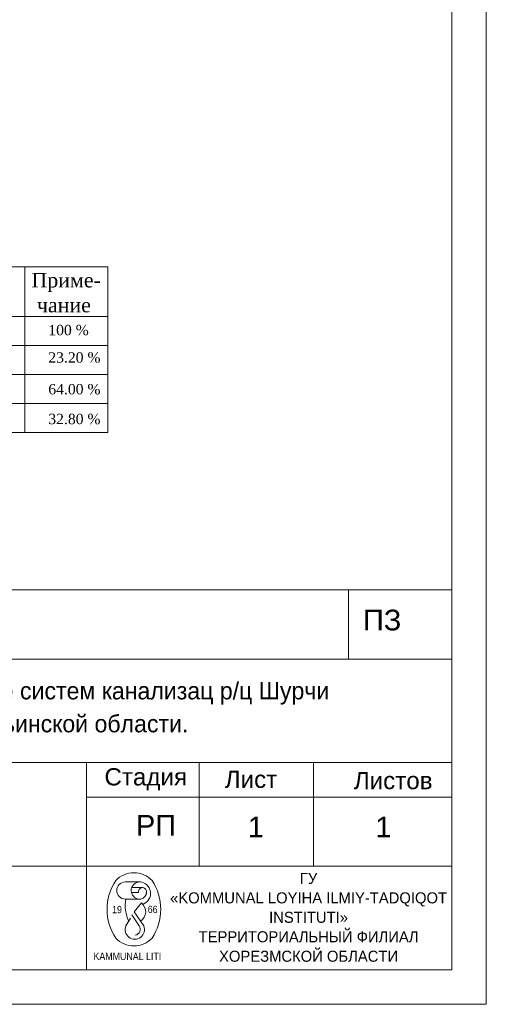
# Model space of a CAD drawing. Header units: millimetres. Extents: x 918404 to 1362154, y 4120617 to 4364104.
# Tile 387 of 649: x 1139920 to 1146669, y 4335586 to 4349845. Entities that reach past the tile are written whole.
import ezdxf

# ---------------------------------------------------------------- set-up
doc = ezdxf.new("R2010")
doc.units = ezdxf.units.MM
doc.header["$MEASUREMENT"] = 0
for name, color, linetype, lineweight in [('0_Ном._пера__7', 7, 'Continuous', 18), ('DIMS_Ном._пера__142', 142, 'Continuous', 18), ('Lines_Ном._пера__7', 7, 'Continuous', 18), ('Text blocks_Ном._пера__1_Ном._пера__7', 7, 'Continuous', 18), ('Text blocks_Ном._пера__7', 7, 'Continuous', 18), ('Элемент модели - Зона_Ном._пера__142', 142, 'Continuous', 18)]:
    doc.layers.add(name, color=color, linetype=linetype, lineweight=lineweight)
doc.styles.add('СГЕНЕРИР_СТИЛЬ_1', font='arial.ttf')
doc.styles.add('СГЕНЕРИР_СТИЛЬ_11', font='times.ttf')
doc.styles.add('СГЕНЕРИР_СТИЛЬ_12', font='txt')
doc.styles.add('СГЕНЕРИР_СТИЛЬ_13', font='txt')
doc.styles.add('СГЕНЕРИР_СТИЛЬ_17', font='times.ttf')
doc.styles.add('СГЕНЕРИР_СТИЛЬ_7', font='txt')

msp = doc.modelspace()

# ---------------------------------------------------------------- linework, layer by layer
at = {"layer": '0_Ном._пера__7', "linetype": 'Continuous'}
for p, q in [((1146669.4, 4335585.5), (1146669.4, 4364103.5)), ((1146169.4, 4336085.5), (1146169.4, 4363603.5)), ((1127669.4, 4341585.5), (1146169.4, 4341585.5)), ((1144678, 4340585.5), (1144678, 4341585.5)), ((1146169.4, 4341585.5), (1146169.4, 4336085.5)), ((1134169.4, 4340585.5), (1146167.5, 4340585.5)), ((1127669.4, 4339085.5), (1146169.4, 4339085.5)), ((1127669.4, 4339085.5), (1146169.4, 4339085.5)), ((1127669.4, 4339085.5), (1146169.4, 4339085.5)), ((1140884.7, 4339085.5), (1140884.7, 4336085.5)), ((1142516, 4339085.5), (1142516, 4337585.5)), ((1142516, 4339085.5), (1142516, 4337585.5)), ((1142516, 4339085.5), (1142516, 4337585.5)), ((1144169.4, 4339085.5), (1144169.4, 4337585.5)), ((1144169.4, 4339085.5), (1144169.4, 4337585.5)), ((1144169.4, 4339085.5), (1144169.4, 4337585.5)), ((1140884.7, 4338585.5), (1146169.4, 4338585.5)), ((1141169.4, 4338585.5), (1146169.4, 4338585.5)), ((1141169.4, 4338585.5), (1146169.4, 4338585.5)), ((1127669.4, 4337585.5), (1146169.4, 4337585.5)), ((1127669.4, 4337585.5), (1146169.4, 4337585.5)), ((1127669.4, 4337585.5), (1146169.4, 4337585.5)), ((1107908.4, 4336085.5), (1146169.4, 4336085.5)), ((1146169.4, 4336085.5), (1127669.4, 4336085.5)), ((1106408.4, 4335585.5), (1146669.4, 4335585.5))]:
    msp.add_line(p, q, dxfattribs=at)
at = {"layer": 'DIMS_Ном._пера__142', "linetype": 'Continuous'}
for p, q in [((1141443.6, 4337357.6), (1141665.1, 4337357.6)), ((1141535.2, 4337205.1), (1141638.2, 4337205.1)), ((1141539.9, 4337275.7), (1141701.7, 4337275.7)), ((1141672.5, 4337108.5), (1141443.6, 4337108.5)), ((1141680.2, 4337054.7), (1141577.9, 4336926.1)), ((1141541, 4336883.1), (1141649, 4336721.5)), ((1141577.9, 4336926.1), (1141713.9, 4336720.5)), ((1141455.6, 4336720.5), (1141522, 4336831.2))]:
    msp.add_line(p, q, dxfattribs=at)
for centre, radius, start, end in [((1141571.9, 4337131.4), 359.8, 43.12404, 136.87596), ((1141938.4, 4336961.1), 754.3, 146.50543, 213.49457), ((1141448.9, 4337233.1), 124.7, 92.45518, 267.54482), ((1141657.4, 4337232.4), 125.2, 100.59346, 261.89143), ((1141646.6, 4337191.6), 166.3, 290.31847, 86.426), ((1141205.5, 4336961.1), 754.3, 326.50543, 33.49457), ((1141636.5, 4337223.7), 120.7, 287.34234, 353.02649), ((1141962.7, 4337010), 515.9, 169.00242, 205.5846), ((1141577.9, 4336926.1), 164.3, 303.48617, 51.51242), ((1141584.8, 4336666.8), 139.9, 157.41423, 22.58577), ((1141574.6, 4336673.2), 88.7, 281.26005, 32.97288), ((1141571.9, 4336790.8), 359.8, 223.12404, 316.87596)]:
    msp.add_arc(centre, radius, start, end, dxfattribs=at)
msp.add_ellipse((1141697.2, 4337209.1), major_axis=(0, -66.8), ratio=0.8851371, start_param=0.8847406, end_param=4.7722671, dxfattribs=at)
at = {"layer": 'Lines_Ном._пера__7', "linetype": 'Continuous'}
for p, q in [((1132014.8, 4346267.4), (1141194.8, 4346267.4)), ((1139994.8, 4346267.4), (1139994.8, 4343867.4)), ((1141194.8, 4346267.4), (1141194.8, 4343867.4)), ((1132014.8, 4345547.4), (1141194.8, 4345547.4)), ((1132014.8, 4345127.4), (1141194.8, 4345127.4)), ((1132014.8, 4344707.4), (1141194.8, 4344707.4)), ((1132014.8, 4344287.4), (1141194.8, 4344287.4)), ((1132014.8, 4343867.4), (1141194.8, 4343867.4))]:
    msp.add_line(p, q, dxfattribs=at)

# ---------------------------------------------------------------- texts
at = {"layer": '0_Ном._пера__7', "linetype": 'Continuous', "attachment_point": 7, "style": 'СГЕНЕРИР_СТИЛЬ_1'}
for s, insert, char_height in [('{  ПЗ}', (1144652.8, 4340996), 300), ('{      Стадия}', (1140563.8, 4338682.5), 250), ('{        Лист }', (1142110.4, 4338715.5), 250), ('{        Листов }', (1143977.2, 4338697.4), 250), ('{    РП }', (1141136, 4338027.5), 300), ('{1}', (1143219, 4338004), 300), ('{1}', (1145064.9, 4338004), 300)]:
    msp.add_mtext(s, dxfattribs=dict(at, insert=insert, char_height=char_height))
at = {"layer": 'Text blocks_Ном._пера__1_Ном._пера__7', "linetype": 'Continuous', "attachment_point": 2}
for s, insert, char_height, width, line_spacing_factor, style in [('{Строительство Развитие систем канализац р/ц Шурчи\\PСурхандарьинской области.}', (1140169.4, 4340251.5), 250, 12000, 1.14449, 'СГЕНЕРИР_СТИЛЬ_7'), ('{ГУ\\P«KOMMUNAL LOYIHA ILMIY-TADQIQOT INSTITUTI»\\PТЕРРИТОРИАЛЬНЫЙ ФИЛИАЛ\\PХОРЕЗМСКОЙ ОБЛАСТИ}', (1144098.4, 4337488.9), 160, 4312.911, 1.056666, 'СГЕНЕРИР_СТИЛЬ_13')]:
    msp.add_mtext(s, dxfattribs=dict(at, insert=insert, char_height=char_height, width=width, line_spacing_factor=line_spacing_factor, style=style))
at = {"layer": 'Text blocks_Ном._пера__7', "linetype": 'Continuous', "insert": (1140089.9, 4346178), "char_height": 210, "attachment_point": 1, "line_spacing_factor": 1.031392, "style": 'СГЕНЕРИР_СТИЛЬ_17'}
msp.add_mtext('{Приме-\\P чание}', dxfattribs=at)
at = {"layer": 'Text blocks_Ном._пера__7', "linetype": 'Continuous', "char_height": 150, "attachment_point": 1, "style": 'СГЕНЕРИР_СТИЛЬ_11'}
for s, insert in [('{100 %}', (1140333.6, 4345425.1)), ('{23.20 %}', (1140333.6, 4345027.8)), ('{64.00 %}', (1140333.6, 4344568.7)), ('{32.80 %}', (1140333.6, 4344137.2))]:
    msp.add_mtext(s, dxfattribs=dict(at, insert=insert))
at = {"layer": 'Элемент модели - Зона_Ном._пера__142', "linetype": 'Continuous', "char_height": 106.25, "attachment_point": 1, "style": 'СГЕНЕРИР_СТИЛЬ_12'}
for s, insert in [('{\\W0.900000x;19}', (1141255.9, 4337010.9)), ('{\\W0.900000x;66}', (1141771.8, 4337012.6)), ('{\\W0.900000x;KAMMUNAL LITI}', (1140986.9, 4336333.3))]:
    msp.add_mtext(s, dxfattribs=dict(at, insert=insert))

doc.saveas('drawing.dxf')
